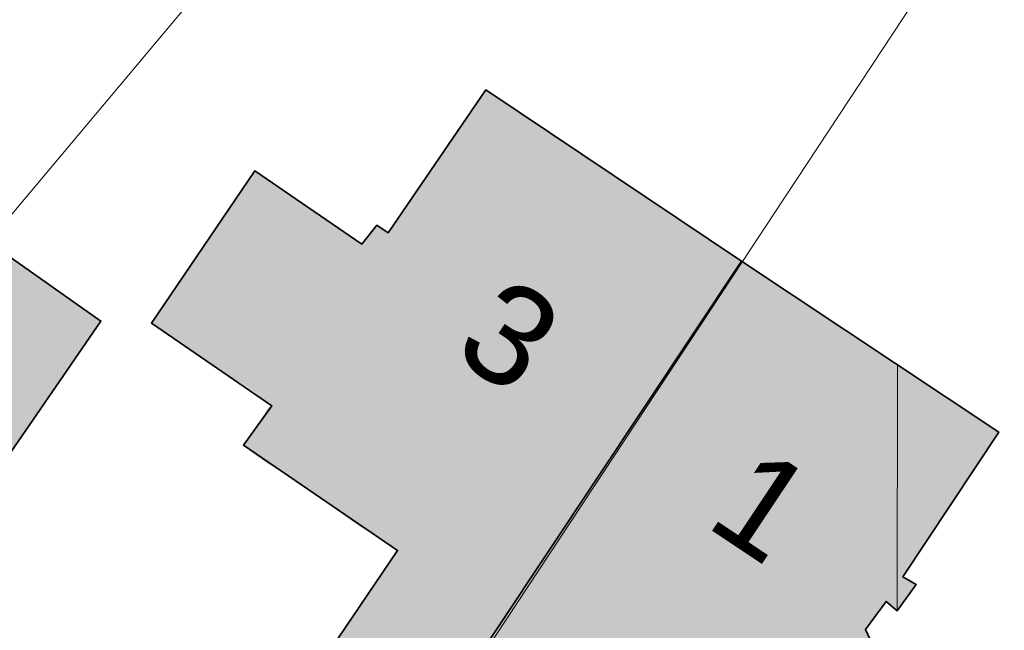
# Model space of a CAD drawing. Header units: metres. Extents: x 195696 to 514079, y 327475 to 328989.
# Tile 541 of 656: x 196243 to 196265, y 328934 to 328948. Entities that reach past the tile are written whole.
import ezdxf

# ---------------------------------------------------------------- set-up
doc = ezdxf.new("R2010")
doc.units = ezdxf.units.M
doc.linetypes.add('CENTER2', pattern=[1.125, 0.75, -0.125, 0.125, -0.125])
doc.layers.add('N-WE-KG-WERKGRENS-200-G', color=14, linetype='CENTER2', lineweight=35)
doc.layers.add('PDF2_Geometry', color=7, linetype='Continuous')
doc.layers.add('PDF2_Text', color=7, linetype='Continuous')
doc.layers.add('PDF2_Solid Fills', color=7, linetype='Continuous', true_color=0xd6ffc8)
doc.styles.add('PDF CIDFont+F1', font='arial.ttf')

# ---------------------------------------------------------------- blocks, each defined once
blk = doc.blocks.new('BUS melding Bodemplein e.o. Brunssum_230475.bkk')
at = {"layer": 'PDF2_Solid Fills', "true_color": 0xe35464, "transparency": 33554559}
blk.add_hatch(color=13, dxfattribs=at).paths.add_polyline_path([(2.67906, 8.75463), (2.68072, 8.75629), (2.73072, 8.84129), (2.61239, 8.91962), (2.46907, 9.01628), (2.55573, 9.14461), (2.56406, 9.15961), (2.50573, 9.19961), (2.51073, 9.25461), (2.5124, 9.26461), (2.49906, 9.27294), (2.48073, 9.28294), (2.4574, 9.27294), (2.42073, 9.25461), (2.4074, 9.26461), (2.39574, 9.27294), (2.40407, 9.28294), (2.3974, 9.28794), (2.38074, 9.29961), (2.37407, 9.28794), (2.35574, 9.29961), (2.24574, 9.37294), (2.19741, 9.29961), (2.18908, 9.28794), (2.17908, 9.27294), (2.17408, 9.26461), (2.09408, 9.14461), (2.28741, 9.01628), (2.4324, 8.91962), (2.55073, 8.84129), (2.57888, 8.8224), (2.56406, 8.83129), (2.5524, 8.83962), (2.43407, 8.91795), (2.09408, 9.14461), (1.94242, 8.91795), (2.05742, 8.83962), (2.06908, 8.83129), (2.06242, 8.82129), (2.07908, 8.80796), (2.04408, 8.75629), (2.03908, 8.74963), (2.02408, 8.72796), (2.02242, 8.72463), (2.01408, 8.71296), (2.02908, 8.70296), (2.07408, 8.6713), (2.09075, 8.6613), (2.10908, 8.64797), (2.14908, 8.6213), (2.16741, 8.64797), (2.17741, 8.6613), (2.18408, 8.6713), (2.20408, 8.70296), (2.21074, 8.71296), (2.22074, 8.72463), (2.22241, 8.72796), (2.22408, 8.72463), (2.24408, 8.71296), (2.25741, 8.70296), (2.26574, 8.71296), (2.27407, 8.72463), (2.27574, 8.72796), (2.28907, 8.74963), (2.29407, 8.75629), (2.33074, 8.80796), (2.3374, 8.82129), (2.34574, 8.83129), (2.35074, 8.83962), (2.3624, 8.83129), (2.37907, 8.82129), (2.39574, 8.80796), (2.47407, 8.75629), (2.48407, 8.74963), (2.51573, 8.72796), (2.51906, 8.72463), (2.53906, 8.71296), (2.5524, 8.70296), (2.59739, 8.6713), (2.61406, 8.6613), (2.62073, 8.6713), (2.63739, 8.6613), (2.65573, 8.64797), (2.66572, 8.6613), (2.67239, 8.6713), (2.69239, 8.70296), (2.69906, 8.71296), (2.70739, 8.72463), (2.70406, 8.72796), (2.67239, 8.74963), (2.67739, 8.75629), (2.59739, 8.80796), (2.58175, 8.82048), (2.67739, 8.75629)])
h = blk.add_hatch(color=13, dxfattribs=at)
h.paths.add_polyline_path([(2.35254, 7.82923), (2.27907, 7.75967), (2.32241, 7.71467), (2.40074, 7.63134), (2.41574, 7.61636), (2.40907, 7.60967), (2.40574, 7.60801), (2.39574, 7.59802), (2.33574, 7.54301), (2.23741, 7.45136), (2.26241, 7.42468), (2.32741, 7.35303), (2.31907, 7.3447), (2.34574, 7.31802), (2.31407, 7.28637), (2.41407, 7.17971), (2.52906, 7.28637), (2.56073, 7.31802), (2.59073, 7.3447), (2.60073, 7.35303), (2.67572, 7.42468), (2.70239, 7.45136), (2.79739, 7.54301), (2.74739, 7.59802), (2.73906, 7.60801), (2.72906, 7.60967), (2.70239, 7.61636), (2.63906, 7.63134), (2.61406, 7.61636), (2.60406, 7.60967), (2.59906, 7.60801), (2.58239, 7.59802), (2.57406, 7.60801), (2.5724, 7.60967), (2.57906, 7.61636), (2.59406, 7.63134), (2.68406, 7.71467), (2.64073, 7.75967), (2.47407, 7.93799), (2.47907, 7.94133), (2.52406, 7.98299), (2.53406, 7.99134), (2.51573, 8.01299), (2.4824, 8.04966), (2.4674, 8.06632), (2.4474, 8.04966), (2.4074, 8.01299), (2.37407, 8.04966), (2.3574, 8.06632), (2.33407, 8.09299), (2.30574, 8.06632), (2.28574, 8.04966), (2.24408, 8.01299), (2.22241, 7.99134), (2.21074, 7.98299), (2.20241, 7.99134), (2.18241, 8.01299), (2.14741, 8.04966), (2.16575, 8.06632), (2.19574, 8.09299), (2.27241, 8.16132), (2.19908, 8.24298), (2.14241, 8.30631), (2.14075, 8.30798), (2.14741, 8.30965), (2.15908, 8.31465), (2.16575, 8.31798), (2.17075, 8.31965), (2.23908, 8.34798), (2.24408, 8.34298), (2.25407, 8.34798), (2.32907, 8.37798), (2.39407, 8.40464), (2.33074, 8.44964), (2.32241, 8.45631), (2.31407, 8.46131), (2.30241, 8.46964), (2.29574, 8.47464), (2.28574, 8.48131), (2.14741, 8.5763), (2.08075, 8.48131), (2.07575, 8.47464), (2.08242, 8.46964), (2.09241, 8.46131), (2.10075, 8.45631), (2.09408, 8.44964), (2.04408, 8.40464), (2.06742, 8.37798), (2.09575, 8.34798), (2.12075, 8.31965), (2.12241, 8.31798), (2.12408, 8.31465), (2.11908, 8.30965), (2.11575, 8.30798), (2.11408, 8.30631), (2.04408, 8.24298), (2.03242, 8.25631), (1.94742, 8.34964), (1.83909, 8.46964), (1.83576, 8.47464), (1.83243, 8.47797), (1.86909, 8.5113), (1.76243, 8.62797), (1.63743, 8.5113), (1.60077, 8.47797), (1.59743, 8.47464), (1.5941, 8.47797), (1.5891, 8.47464), (1.58577, 8.46964), (1.69576, 8.34964), (1.59244, 8.25631), (1.57744, 8.24298), (1.5341, 8.20298), (1.62577, 8.10632), (1.61577, 8.09632), (1.64243, 8.06799), (1.61243, 8.03966), (1.71076, 7.93299), (1.74847, 7.96797), (1.72076, 7.94133), (1.71743, 7.93799), (1.71076, 7.93299), (1.74076, 7.90133), (1.78409, 7.85466), (1.80243, 7.83466), (1.81076, 7.82635), (1.82076, 7.83466), (1.84243, 7.85466), (1.86076, 7.83466), (1.86909, 7.82635), (1.87909, 7.83466), (1.88742, 7.82635), (1.95075, 7.75967), (1.97075, 7.738), (1.99409, 7.75967), (2.06408, 7.82635), (2.07242, 7.83466), (2.09408, 7.85466), (2.14408, 7.90133), (2.18741, 7.85466), (2.20741, 7.83466), (2.21574, 7.82635), (2.27907, 7.75967), (2.34907, 7.82635)])
h.paths.add_polyline_path([(2.37324, 7.84883), (2.37907, 7.85466), (2.4019, 7.87597)], flags=0)
h.paths.add_polyline_path([(1.76983, 7.98778), (1.82576, 8.03966), (1.85742, 8.06799), (1.88742, 8.09632), (1.89742, 8.10632), (1.96841, 8.17167), (1.95742, 8.16132), (1.88409, 8.09299), (1.85576, 8.06632), (1.83743, 8.04966), (1.79743, 8.01299), (1.77409, 7.99134)], flags=0)
at = {"layer": 'PDF2_Geometry', "color": 150, "lineweight": 18, "true_color": 0x3379ff}
for points in [[(1.76243, 9.3646), (2.75739, 8.70796), (2.79239, 8.64963), (2.99404, 8.81796), (2.66073, 9.27627), (2.47073, 9.53293), (2.4374, 9.51126), (2.21741, 9.84792)], [(1.43411, 9.01628), (2.10908, 8.44964), (2.23741, 8.34798), (2.75739, 8.70796), (1.76243, 9.3646)], [(1.5541, 7.79967), (2.07075, 8.26465), (2.23741, 8.34798), (2.10908, 8.44964), (1.43411, 9.01628), (0.95746, 8.50964), (0.96579, 8.43131)]]:
    blk.add_lwpolyline(points, close=True, dxfattribs=at)
at = {"layer": 'PDF2_Geometry', "lineweight": 18}
for points in [[(2.61406, 8.6613), (2.35074, 8.83962), (2.25741, 8.70296), (2.22241, 8.72796), (2.14908, 8.6213), (2.01408, 8.71296), (2.07908, 8.80796), (2.06242, 8.82129), (2.06908, 8.83129), (1.94242, 8.91795), (2.09408, 9.14461), (2.24574, 9.37294), (2.37407, 9.28794), (2.38074, 9.29961), (2.40407, 9.28294), (2.39574, 9.27294), (2.42073, 9.25461), (2.48073, 9.28294)], [(2.08075, 8.48131), (2.14741, 8.5763), (2.30241, 8.46964)]]:
    blk.add_lwpolyline(points, dxfattribs=at)
at = {"layer": 'PDF2_Geometry', "lineweight": 35}
for points in [[(2.67906, 8.75463), (2.73072, 8.84129), (2.61239, 8.91962), (2.46907, 9.01628), (2.56406, 9.15961), (2.50573, 9.19961), (2.5124, 9.26461), (2.48073, 9.28294), (2.42073, 9.25461), (2.39574, 9.27294), (2.40407, 9.28294), (2.38074, 9.29961), (2.37407, 9.28794), (2.24574, 9.37294), (2.09408, 9.14461), (2.67739, 8.75629)], [(2.09408, 9.14461), (1.94242, 8.91795), (2.06908, 8.83129), (2.06242, 8.82129), (2.07908, 8.80796), (2.01408, 8.71296), (2.14908, 8.6213), (2.22241, 8.72796), (2.25741, 8.70296), (2.35074, 8.83962), (2.61406, 8.6613), (2.62073, 8.6713), (2.65573, 8.64797), (2.70739, 8.72463), (2.67239, 8.74963), (2.67739, 8.75629)], [(2.24408, 8.34298), (2.39407, 8.40464), (2.30241, 8.46964), (2.14741, 8.5763), (2.08075, 8.48131), (2.07575, 8.47464), (2.09241, 8.46131), (2.10075, 8.45631), (2.10741, 8.44964), (2.19908, 8.37798), (2.23908, 8.34798)]]:
    blk.add_lwpolyline(points, close=True, dxfattribs=at)
at = {"layer": 'PDF2_Geometry', "color": 13, "lineweight": 13, "true_color": 0xe35464}
for points in [[(2.40407, 9.28294), (2.18574, 9.28294), (2.40407, 9.28294)], [(2.40407, 9.28294), (2.18574, 9.28294)], [(2.40407, 9.28294), (2.18574, 9.28294)]]:
    blk.add_lwpolyline(points, close=True, dxfattribs=at)
blk.add_lwpolyline([(2.40407, 9.28294), (2.18574, 9.28294), (2.40407, 9.28294)], dxfattribs=at)
at = {"layer": 'PDF2_Text', "color": 1, "char_height": 0.08819, "attachment_point": 4, "style": 'PDF CIDFont+F1'}
for s, insert, rotation in [('1', (2.29126, 9.13525), 56.29966), ('3', (2.14121, 8.91028), 56.29942)]:
    blk.add_mtext(s, dxfattribs=dict(at, insert=insert, rotation=rotation))

msp = doc.modelspace()

# ---------------------------------------------------------------- block references
at = {"layer": 'N-WE-KG-WERKGRENS-200-G', "xscale": 25.39903278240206, "yscale": 25.39903278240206, "zscale": 25.39903278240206, "rotation": 269.9955149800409}
msp.add_blockref('BUS melding Bodemplein e.o. Brunssum_230475.bkk', (196027.283, 328995.834), dxfattribs=at)

doc.saveas('drawing.dxf')
